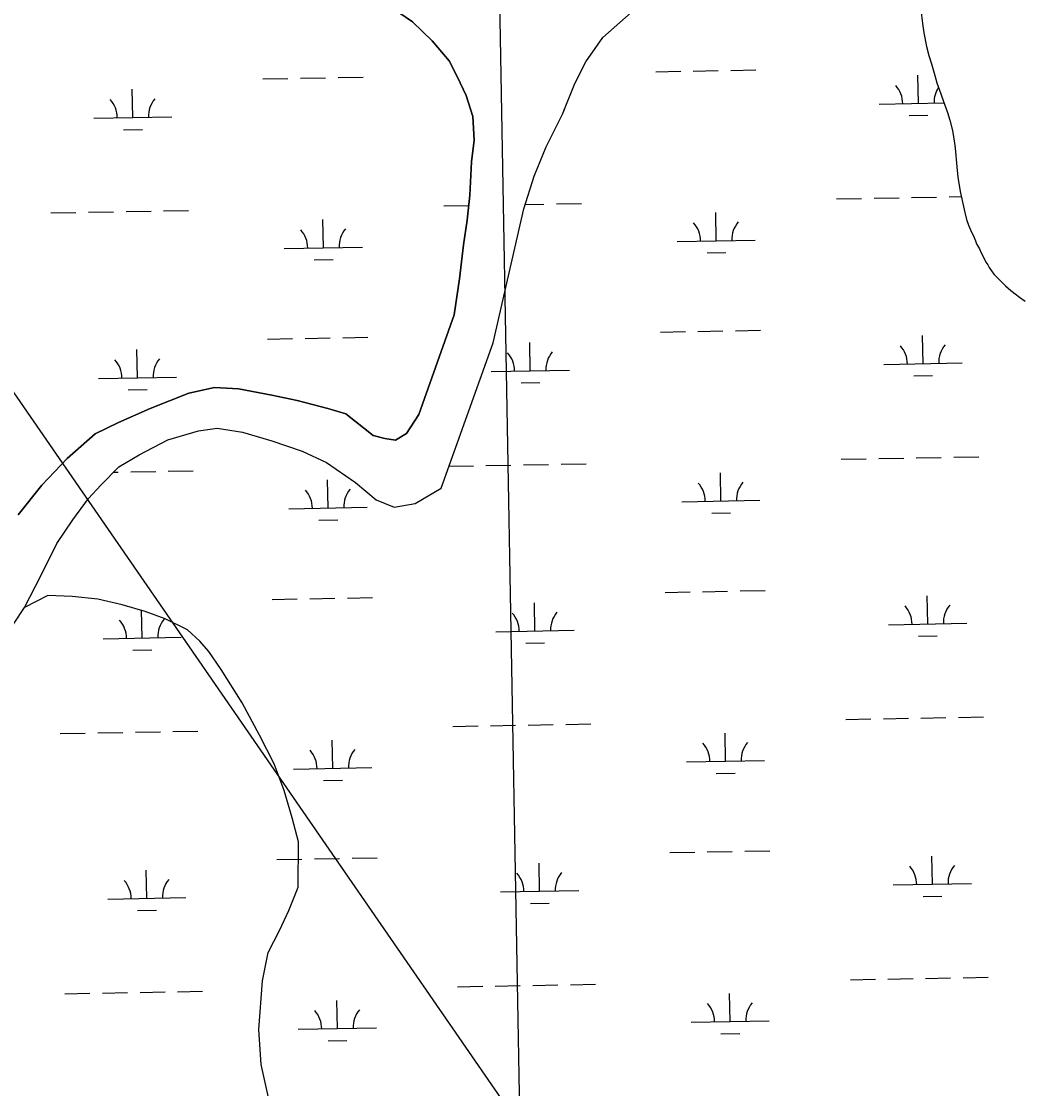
# Model space of a CAD drawing. Extents: x 3914892 to 3953151, y 242587 to 268572.
# Drawn here: x 3939541 to 3940818, y 262347 to 263711 of the extents above; entities that cross this region are included whole.
import ezdxf

# ---------------------------------------------------------------- set-up
doc = ezdxf.new("R2010")
doc.units = 0
for name, color, linetype in [('V-GRID-MAJR', 7, 'Continuous'), ('V-TOPO-SHOR', 7, 'Continuous'), ('V-UTIL-LINE', 7, 'Continuous'), ('V-WETL-SWMP', 7, 'Continuous')]:
    doc.layers.add(name, color=color, linetype=linetype)

msp = doc.modelspace()

# ---------------------------------------------------------------- linework, layer by layer
at = {"layer": 'V-GRID-MAJR'}
msp.add_spline([(3940428.975, 248401.018), (3940319.725, 254457.832), (3940210.42, 260517.73), (3940101.115, 266577.62), (3940101.059, 266580.712)], degree=3, dxfattribs=at)
at = {"layer": 'V-TOPO-SHOR'}
for points in [[(3939537.139, 263080.23999999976), (3939567.292, 263118.51699999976), (3939599.446, 263152.57099999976), (3939635.382, 263184.0099999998), (3939665.217, 263198.3399999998), (3939705.6610000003, 263216.1389999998), (3939755.239, 263235.8199999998), (3939787.794, 263243.1949999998), (3939818.5530000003, 263241.29499999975), (3939860.893, 263233.39099999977), (3939893.383, 263226.3399999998), (3939932.7290000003, 263216.4809999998), (3939955.6950000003, 263209.68199999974), (3939990.507, 263181.8509999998), (3940005.38, 263178.12199999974), (3940019.273, 263175.88799999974), (3940033.0670000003, 263184.3889999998), (3940049.023, 263208.62499999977), (3940094.208, 263335.84899999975), (3940101.054, 263381.83199999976), (3940105.836, 263425.5899999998), (3940110.471, 263457.06599999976), (3940114.174, 263488.8139999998), (3940116.234, 263531.54499999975), (3940119.4760000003, 263559.28499999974), (3940118.028, 263589.3029999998), (3940109.33, 263616.28499999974), (3940097.98, 263640.40299999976), (3940087.701, 263660.57299999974), (3940065.863, 263686.13199999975), (3940040.702, 263710.3399999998), (3940009.517, 263731.55699999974)], [(3939516.815, 262919.39399999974), (3939544.955, 262962.19699999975), (3939566.4110000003, 263003.21299999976), (3939586.349, 263043.86099999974), (3939606.679, 263074.09399999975), (3939626.821, 263101.2479999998), (3939642.433, 263118.41299999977), (3939665.485, 263141.6879999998), (3939691.597, 263157.10299999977), (3939727.9990000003, 263176.28499999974), (3939767.4620000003, 263187.60399999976), (3939791.27, 263190.9649999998), (3939823.677, 263186.0579999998), (3939861.231, 263174.90299999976), (3939899.787, 263161.63799999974), (3939931.011, 263147.4819999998), (3939967.887, 263121.8779999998), (3939994.511, 263099.5689999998), (3940017.2770000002, 263089.9989999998), (3940044.396, 263095.01799999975), (3940077.416, 263114.3779999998), (3940143.6890000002, 263300.40199999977), (3940182.921, 263471.28299999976), (3940196.364, 263513.21999999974), (3940211.515, 263550.6179999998), (3940232.323, 263592.52899999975), (3940248.322, 263631.80099999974), (3940262.312, 263659.33799999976), (3940284.153, 263690.24099999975), (3940320.065, 263722.2919999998)], [(3939856.752, 262335.7059999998), (3939847.583, 262378.0259999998), (3939844.534, 262422.73599999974), (3939849.199, 262484.7529999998), (3939856.187, 262521.2049999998), (3939871.062, 262549.04399999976), (3939882.782, 262574.60299999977), (3939894.8680000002, 262604.76799999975), (3939895.1010000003, 262662.56699999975), (3939886.913, 262693.3089999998), (3939876.673, 262728.2969999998), (3939864.037, 262762.38199999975), (3939845.3740000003, 262798.66899999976), (3939823.282, 262839.9559999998), (3939796.535, 262882.95799999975), (3939780.552, 262905.5739999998), (3939769.2430000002, 262918.9169999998), (3939753.3000000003, 262933.4329999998), (3939724.951, 262947.47799999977), (3939699.2060000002, 262957.0319999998), (3939669.9930000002, 262965.3739999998), (3939638.6550000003, 262972.8239999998), (3939605.862, 262975.8999999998), (3939574.761, 262977.1499999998), (3939544.955, 262962.19699999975)]]:
    msp.add_lwpolyline(points, dxfattribs=at)
at = {"layer": 'V-UTIL-LINE'}
msp.add_lwpolyline([(3937257.69907959, 266529.8389520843), (3940896.284, 261258.97), (3942305.4820000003, 257189.557), (3945242.894, 251786.949), (3947661.3890917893, 248530.41995604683)], dxfattribs=at)
at = {"layer": 'V-WETL-SWMP'}
for p, q in [((3940009.517, 263731.55700000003), (3940040.702, 263710.34)), ((3940040.702, 263710.34), (3940065.864, 263686.13300000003)), ((3940065.864, 263686.13300000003), (3940087.702, 263660.57300000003)), ((3940087.702, 263660.57300000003), (3940097.981, 263640.403)), ((3939849.690819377, 263637.62660521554), (3939881.6856988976, 263638.1990425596)), ((3939897.683138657, 263638.4852612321), (3939929.678018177, 263639.05769857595)), ((3939945.6754579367, 263639.34391724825), (3939977.6703374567, 263639.9163545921)), ((3940097.981, 263640.403), (3940109.3310000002, 263616.28500000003)), ((3940351.5185065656, 263646.6050702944), (3940383.5133860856, 263647.17750763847)), ((3940399.5108258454, 263647.463726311), (3940431.5057053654, 263648.0361636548)), ((3940447.5031451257, 263648.3223823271), (3940479.498024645, 263648.89481967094)), ((3940687.13949731, 263606.1724126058), (3940686.4955052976, 263642.16665206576)), ((3939683.4841229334, 263588.2154824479), (3939682.8401309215, 263624.20972190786)), ((3940109.3310000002, 263616.28500000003), (3940118.028, 263589.304)), ((3940234.5816533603, 263598.0754604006), (3940235.303809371, 263598.0883808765)), ((3940637.1474980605, 263605.2779792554), (3940719.7668429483, 263606.75616573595)), ((3939633.492123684, 263587.3210490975), (3939733.476122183, 263589.1099157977)), ((3940118.028, 263589.304), (3940119.475, 263559.286)), ((3940675.417457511, 263590.52921779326), (3940699.4136171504, 263590.95854580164)), ((3939671.7620831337, 263572.57228763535), (3939695.758242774, 263573.00161564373)), ((3940119.475, 263559.286), (3940116.233, 263531.545)), ((3940116.233, 263531.545), (3940114.174, 263488.813)), ((3940114.174, 263488.813), (3940110.47, 263457.065)), ((3940630.4528233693, 263485.06798504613), (3940662.4477028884, 263485.6404223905)), ((3940678.4451426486, 263485.9266410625), (3940710.440022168, 263486.4990784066)), ((3940726.4374619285, 263486.78529707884), (3940742.0733551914, 263487.0650471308)), ((3940080.632816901, 263475.230863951), (3940112.6276964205, 263475.80330129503)), ((3940184.7832764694, 263477.0942750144), (3940208.61233498, 263477.5206133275)), ((3940224.6097747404, 263477.8068319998), (3940256.60465426, 263478.37926934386)), ((3940582.4605040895, 263484.20932903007), (3940614.455383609, 263484.78176637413)), ((3939578.805129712, 263466.25239887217), (3939610.8000092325, 263466.8248362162)), ((3939626.7974489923, 263467.1110548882), (3939658.7923285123, 263467.6834922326)), ((3939674.789768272, 263467.9697109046), (3939706.784647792, 263468.5421482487)), ((3939722.782087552, 263468.82836692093), (3939754.7769670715, 263469.40080426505)), ((3940428.80094787, 263430.7100037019), (3940428.156955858, 263466.70424316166)), ((3939926.973260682, 263421.7315386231), (3939926.3292686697, 263457.72577808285)), ((3940110.47, 263457.065), (3940105.836, 263425.589)), ((3940378.8089486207, 263429.8155703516), (3940478.7929471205, 263431.60443705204)), ((3939876.981261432, 263420.8371052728), (3939976.9652599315, 263422.6259719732)), ((3940105.836, 263425.589), (3940101.054, 263381.832)), ((3939915.2512208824, 263406.0883438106), (3939939.247380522, 263406.51767181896)), ((3940417.0789080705, 263415.0668088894), (3940441.0750677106, 263415.4961368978)), ((3940101.054, 263381.832), (3940094.208, 263335.8490000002)), ((3940094.208, 263335.8490000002), (3940049.023, 263208.624)), ((3940357.469618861, 263313.9833032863), (3940389.4644983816, 263314.55574063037)), ((3940405.461938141, 263314.8419593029), (3940437.4568176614, 263315.4143966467)), ((3940453.454257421, 263315.700615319), (3940485.449136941, 263316.27305266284)), ((3940693.090609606, 263273.5506455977), (3940692.446617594, 263309.54488505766)), ((3939855.641931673, 263305.0048382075), (3939887.6368111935, 263305.57727555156)), ((3939903.634250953, 263305.8634942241), (3939935.629130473, 263306.4359315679)), ((3939951.6265702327, 263306.7221502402), (3939983.6214497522, 263307.29458758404)), ((3940191.262922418, 263264.57218051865), (3940190.6189304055, 263300.5664199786)), ((3939689.4352352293, 263255.5937154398), (3939688.791243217, 263291.5879548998)), ((3940643.0986103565, 263272.6562122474), (3940743.0826088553, 263274.4450789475)), ((3939639.4432359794, 263254.6992820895), (3939739.427234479, 263256.4881487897)), ((3940141.2709231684, 263263.6777471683), (3940241.2549216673, 263265.4666138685)), ((3940681.3685698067, 263257.90745078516), (3940705.3647294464, 263258.3367787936)), ((3939677.71319543, 263239.95052062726), (3939701.7093550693, 263240.3798486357)), ((3939787.794, 263243.195), (3939755.24, 263235.821)), ((3939818.5530000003, 263241.295), (3939787.794, 263243.195)), ((3939860.894, 263233.391), (3939818.5530000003, 263241.2950000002)), ((3940179.540882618, 263248.9289857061), (3940203.537042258, 263249.3583137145)), ((3939755.24, 263235.821), (3939705.662, 263216.14)), ((3939893.383, 263226.34), (3939860.894, 263233.391)), ((3939932.7290000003, 263216.481), (3939893.383, 263226.34)), ((3939705.662, 263216.14), (3939665.218, 263198.339)), ((3939955.696, 263209.68200000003), (3939932.7290000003, 263216.481)), ((3939990.508, 263181.852), (3939955.696, 263209.68200000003)), ((3940049.023, 263208.624), (3940033.066, 263184.389)), ((3939665.218, 263198.339), (3939635.382, 263184.01)), ((3939635.382, 263184.01), (3939599.446, 263152.572)), ((3940005.379, 263178.121), (3939990.508, 263181.852)), ((3940019.273, 263175.887), (3940005.379, 263178.121)), ((3940033.066, 263184.389), (3940019.273, 263175.887)), ((3939599.446, 263152.572), (3939567.292, 263118.51600000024)), ((3940182.568567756, 263144.32640897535), (3940214.563447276, 263144.89884631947)), ((3940230.560887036, 263145.1850649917), (3940262.555766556, 263145.75750233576)), ((3940588.411616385, 263151.587562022), (3940620.406495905, 263152.15999936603)), ((3940636.4039356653, 263152.4462180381), (3940668.398815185, 263153.0186553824)), ((3940684.396254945, 263153.30487405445), (3940716.391134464, 263153.8773113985)), ((3940732.3885742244, 263154.1635300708), (3940764.383453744, 263154.73596741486)), ((3939658.8167764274, 263134.95568813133), (3939664.743440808, 263135.0617252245)), ((3939680.7408805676, 263135.34794389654), (3939712.7357600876, 263135.9203812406)), ((3939728.7331998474, 263136.2065999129), (3939760.7280793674, 263136.77903725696)), ((3940087.479331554, 263142.6251170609), (3940118.578808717, 263143.181534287)), ((3940134.5762484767, 263143.467752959), (3940166.5711279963, 263144.04019030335)), ((3940434.7520601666, 263098.0882366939), (3940434.1080681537, 263134.0824761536)), ((3939567.292, 263118.516), (3939537.139, 263080.24)), ((3939932.924372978, 263089.109771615), (3939932.280380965, 263125.1040110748)), ((3939882.9323737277, 263088.2153382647), (3939982.916372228, 263090.00420496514)), ((3940384.7600609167, 263097.1938033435), (3940484.744059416, 263098.98267004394)), ((3940423.030020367, 263082.44504188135), (3940447.026180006, 263082.87436988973)), ((3939921.2023331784, 263073.4665768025), (3939945.198492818, 263073.8959048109)), ((3940363.4207311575, 262981.3615362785), (3940395.415610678, 262981.93397362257)), ((3940411.413050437, 262982.2201922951), (3940443.407929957, 262982.7926296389)), ((3940459.4053697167, 262983.0788483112), (3940491.4002492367, 262983.65128565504)), ((3939861.593043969, 262972.38307119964), (3939893.587923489, 262972.95550854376)), ((3939909.585363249, 262973.2417272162), (3939941.5802427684, 262973.8141645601)), ((3939957.5776825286, 262974.10038323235), (3939989.572562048, 262974.6728205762)), ((3940197.2140347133, 262931.9504135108), (3940196.5700427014, 262967.9446529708)), ((3940699.041721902, 262940.9288785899), (3940698.39772989, 262976.92311804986)), ((3939695.386347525, 262922.971948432), (3939694.742355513, 262958.96618789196)), ((3940649.0497226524, 262940.0344452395), (3940749.0337211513, 262941.8233119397)), ((3940147.222035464, 262931.0559801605), (3940247.2060339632, 262932.8448468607)), ((3939645.3943482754, 262922.0775150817), (3939745.3783467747, 262923.8663817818)), ((3940185.491994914, 262916.30721869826), (3940209.4881545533, 262916.7365467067)), ((3940687.319682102, 262925.28568377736), (3940711.3158417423, 262925.71501178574)), ((3939683.664307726, 262907.32875361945), (3939707.6604673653, 262907.75808162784)), ((3940594.3627286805, 262818.96579501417), (3940626.357608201, 262819.53823235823)), ((3940642.3550479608, 262819.82445103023), (3940674.349927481, 262820.3968883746)), ((3940690.3473672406, 262820.6831070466), (3940722.3422467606, 262821.2555443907)), ((3940738.3396865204, 262821.54176306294), (3940770.33456604, 262822.11420040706)), ((3939734.6843121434, 262803.58483290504), (3939766.679191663, 262804.15727024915)), ((3940092.5350414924, 262809.9873299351), (3940124.5299210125, 262810.55976727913)), ((3940140.5273607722, 262810.8459859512), (3940172.5222402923, 262811.4184232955)), ((3940188.519680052, 262811.70464196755), (3940220.5145595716, 262812.2770793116)), ((3940236.5119993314, 262812.5632979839), (3940268.5068788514, 262813.13573532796)), ((3939590.7073543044, 262801.00886485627), (3939622.702233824, 262801.5813022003)), ((3939638.699673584, 262801.8675208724), (3939670.6945531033, 262802.4399582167)), ((3939686.6919928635, 262802.7261768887), (3939718.686872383, 262803.2986142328)), ((3939938.8754852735, 262756.4880046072), (3939938.2314932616, 262792.48224406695)), ((3940440.703172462, 262765.466469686), (3940440.0591804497, 262801.4607091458)), ((3940390.711173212, 262764.5720363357), (3940490.695171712, 262766.36090303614)), ((3939888.883486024, 262755.5935712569), (3939988.867484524, 262757.3824379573)), ((3940428.981132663, 262749.8232748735), (3940452.977292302, 262750.2526028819)), ((3939927.1534454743, 262740.8448097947), (3939951.149605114, 262741.27413780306)), ((3939867.5441562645, 262639.76130419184), (3939899.539035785, 262640.3337415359)), ((3939915.536475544, 262640.6199602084), (3939947.5313550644, 262641.19239755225)), ((3939963.528794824, 262641.47861622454), (3939995.523674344, 262642.0510535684)), ((3940369.371843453, 262648.73976927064), (3940401.366722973, 262649.31220661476)), ((3940417.364162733, 262649.59842528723), (3940449.3590422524, 262650.1708626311)), ((3940465.3564820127, 262650.45708130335), (3940497.351361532, 262651.0295186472)), ((3940704.9928341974, 262608.307111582), (3940704.348842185, 262644.30135104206)), ((3939701.337459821, 262590.3501814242), (3939700.693467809, 262626.34442088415)), ((3940203.165147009, 262599.328646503), (3940202.521154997, 262635.32288596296)), ((3940153.1731477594, 262598.4342131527), (3940253.1571462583, 262600.2230798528)), ((3940655.0008349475, 262607.4126782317), (3940754.9848334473, 262609.2015449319)), ((3939651.3454605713, 262589.4557480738), (3939751.32945907, 262591.244614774)), ((3940693.2707943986, 262592.6639167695), (3940717.266954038, 262593.09324477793)), ((3939689.615420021, 262574.7069866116), (3939713.611579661, 262575.13631462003)), ((3940191.4431072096, 262583.68545169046), (3940215.43926685, 262584.11477969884)), ((3940098.4861537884, 262477.36556292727), (3940130.481033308, 262477.93800027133)), ((3940146.478473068, 262478.2242189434), (3940178.473352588, 262478.7966562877)), ((3940194.470792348, 262479.0828749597), (3940226.4656718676, 262479.6553123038)), ((3940242.463111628, 262479.94153097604), (3940274.457991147, 262480.51396832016)), ((3940600.313840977, 262486.3440280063), (3940632.3087204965, 262486.91646535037)), ((3940648.3061602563, 262487.2026840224), (3940680.301039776, 262487.7751213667)), ((3940696.298479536, 262488.0613400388), (3940728.2933590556, 262488.63377738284)), ((3940744.290798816, 262488.91999605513), (3940776.2856783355, 262489.4924333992)), ((3939596.6584665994, 262468.3870978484), (3939628.65334612, 262468.9595351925)), ((3939644.6507858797, 262469.2457538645), (3939676.6456653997, 262469.8181912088)), ((3939692.6431051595, 262470.1044098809), (3939724.637984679, 262470.67684722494)), ((3939740.635424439, 262470.96306589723), (3939772.630303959, 262471.5355032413)), ((3940446.6542847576, 262432.8447026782), (3940446.0102927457, 262468.83894213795)), ((3939944.8265975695, 262423.8662375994), (3939944.182605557, 262459.86047705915)), ((3939894.8345983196, 262422.97180424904), (3939994.818596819, 262424.7606709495)), ((3940396.662285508, 262431.9502693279), (3940496.6462840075, 262433.7391360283)), ((3939933.10455777, 262408.2230427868), (3939957.100717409, 262408.65237079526)), ((3940434.932244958, 262417.2015078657), (3940458.928404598, 262417.63083587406))]:
    msp.add_line(p, q, dxfattribs=at)
for points in [[(3940143.6890000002, 263300.402), (3940182.92, 263471.282), (3940196.364, 263513.219), (3940211.514, 263550.619), (3940232.322, 263592.529), (3940248.322, 263631.802), (3940262.312, 263659.338), (3940284.153, 263690.241), (3940320.066, 263722.292)], [(3940690.0670000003, 263726.018), (3940692.274, 263708.304), (3940694.261, 263696.412), (3940697.387, 263678.732), (3940700.576, 263667.499), (3940703.741, 263656.879), (3940708.295, 263642.016), (3940710.801, 263632.598), (3940715.6380000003, 263618.359), (3940719.075, 263608.67), (3940724.218, 263594.443), (3940727.348, 263584.742), (3940730.9250000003, 263571.376), (3940733.074, 263555.194), (3940733.92, 263549.088), (3940736.065, 263524.928), (3940737.473, 263512.093), (3940740.6350000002, 263493.494), (3940743.222, 263481.931), (3940746.562, 263466.715), (3940748.738, 263457.89900000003), (3940751.162, 263450.626), (3940755.1890000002, 263441.57300000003), (3940757.508, 263437.058), (3940759.898, 263430.705), (3940761.5810000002, 263426.779), (3940765.208, 263420.166), (3940767.551, 263415.038), (3940771.201, 263407.81200000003), (3940773.214, 263403.286), (3940775.794, 263400.00800000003), (3940777.772, 263396.401), (3940783.613, 263388.031), (3940789.373, 263381.805), (3940798.609, 263372.95), (3940805.2770000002, 263367.066), (3940816.339, 263358.587), (3940823.596, 263353.34)], [(3939516.815, 262919.39400000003), (3939544.955, 262962.197), (3939566.412, 263003.212), (3939586.348, 263043.86100000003), (3939606.68, 263074.093), (3939626.822, 263101.249), (3939642.434, 263118.413), (3939665.485, 263141.689), (3939691.597, 263157.104), (3939727.9990000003, 263176.28500000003), (3939767.461, 263187.604), (3939791.269, 263190.964), (3939823.677, 263186.058), (3939861.231, 263174.903), (3939899.7860000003, 263161.638), (3939931.011, 263147.481), (3939967.887, 263121.878), (3939994.511, 263099.568), (3940017.276, 263089.999), (3940044.396, 263095.01900000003), (3940077.416, 263114.378), (3940143.6890000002, 263300.402)]]:
    msp.add_lwpolyline(points, dxfattribs=at)
for centre, radius, start, end in [((3940631.8969073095, 263605.6589173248), 35.24628790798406, 0.25317973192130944, 41.79683806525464), ((3940742.365100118, 263607.6353623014), 35.24628790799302, 147.08885599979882, 181.79683506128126), ((3939628.2415329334, 263587.7019871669), 35.24628790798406, 0.25317973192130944, 41.79683806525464), ((3939738.7097257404, 263589.67843214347), 35.24628790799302, 140.25317672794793, 181.79683506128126), ((3939871.730670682, 263421.2180433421), 35.24628790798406, 0.25317973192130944, 41.79683806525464), ((3939982.198863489, 263423.1944883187), 35.24628790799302, 140.25317672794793, 181.79683506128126), ((3940373.5583578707, 263430.1965084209), 35.24628790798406, 0.25317973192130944, 41.79683806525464), ((3940484.026550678, 263432.1729533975), 35.24628790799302, 140.25317672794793, 181.79683506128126), ((3940637.8480196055, 263273.0371503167), 35.24628790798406, 0.25317973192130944, 41.79683806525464), ((3940748.3162124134, 263275.0135952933), 35.24628790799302, 140.25317672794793, 181.79683506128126), ((3940136.0203324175, 263264.05868523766), 35.24628790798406, 0.25317973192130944, 41.79683806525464), ((3940246.488525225, 263266.03513021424), 35.24628790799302, 140.25317672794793, 181.79683506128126), ((3939634.192645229, 263255.0802201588), 35.24628790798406, 0.25317973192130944, 41.79683806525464), ((3939744.660838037, 263257.0566651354), 35.24628790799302, 140.25317672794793, 181.79683506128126), ((3940379.509470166, 263097.5747414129), 35.24628790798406, 0.25317973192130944, 41.79683806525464), ((3940489.9776629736, 263099.55118638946), 35.24628790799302, 140.25317672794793, 181.79683506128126), ((3939877.681782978, 263088.5962763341), 35.24628790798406, 0.25317973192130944, 41.79683806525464), ((3939988.1499757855, 263090.5727213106), 35.24628790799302, 140.25317672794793, 181.79683506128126), ((3940141.9714447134, 262931.4369182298), 35.24628790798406, 0.25317973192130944, 41.79683806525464), ((3940252.439637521, 262933.4133632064), 35.24628790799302, 140.25317672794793, 181.79683506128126), ((3940643.799131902, 262940.4153833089), 35.24628790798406, 0.25317973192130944, 41.79683806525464), ((3940754.267324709, 262942.3918282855), 35.24628790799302, 140.25317672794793, 181.79683506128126), ((3939640.1437575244, 262922.458453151), 35.24628790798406, 0.25317973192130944, 41.79683806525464), ((3939750.6119503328, 262924.43489812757), 35.24628790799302, 140.25317672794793, 181.79683506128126), ((3939883.632895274, 262755.9745093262), 35.24628790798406, 0.25317973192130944, 41.79683806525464), ((3939994.1010880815, 262757.9509543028), 35.24628790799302, 140.25317672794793, 181.79683506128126), ((3940385.4605824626, 262764.9529744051), 35.24628790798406, 0.25317973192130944, 41.79683806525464), ((3940495.9287752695, 262766.9294193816), 35.24628790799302, 140.25317672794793, 181.79683506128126), ((3940649.750244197, 262607.7936163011), 35.24628790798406, 0.25317973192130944, 41.79683806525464), ((3940760.2184370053, 262609.7700612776), 35.24628790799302, 140.25317672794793, 181.79683506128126), ((3939646.094869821, 262589.8366861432), 35.24628790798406, 0.25317973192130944, 41.79683806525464), ((3939756.563062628, 262591.8131311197), 35.24628790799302, 140.25317672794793, 181.79683506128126), ((3940147.922557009, 262598.815151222), 35.24628790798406, 0.25317973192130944, 41.79683806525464), ((3940258.3907498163, 262600.7915961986), 35.24628790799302, 140.25317672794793, 181.79683506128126), ((3940391.411694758, 262432.3312073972), 35.24628790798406, 0.25317973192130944, 41.79683806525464), ((3940501.879887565, 262434.3076523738), 35.24628790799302, 140.25317672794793, 181.79683506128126), ((3939889.5840075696, 262423.3527423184), 35.24628790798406, 0.25317973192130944, 41.79683806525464), ((3940000.0522003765, 262425.329187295), 35.24628790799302, 140.25317672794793, 181.79683506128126)]:
    msp.add_arc(centre, radius, start, end, dxfattribs=at)

doc.saveas('drawing.dxf')
